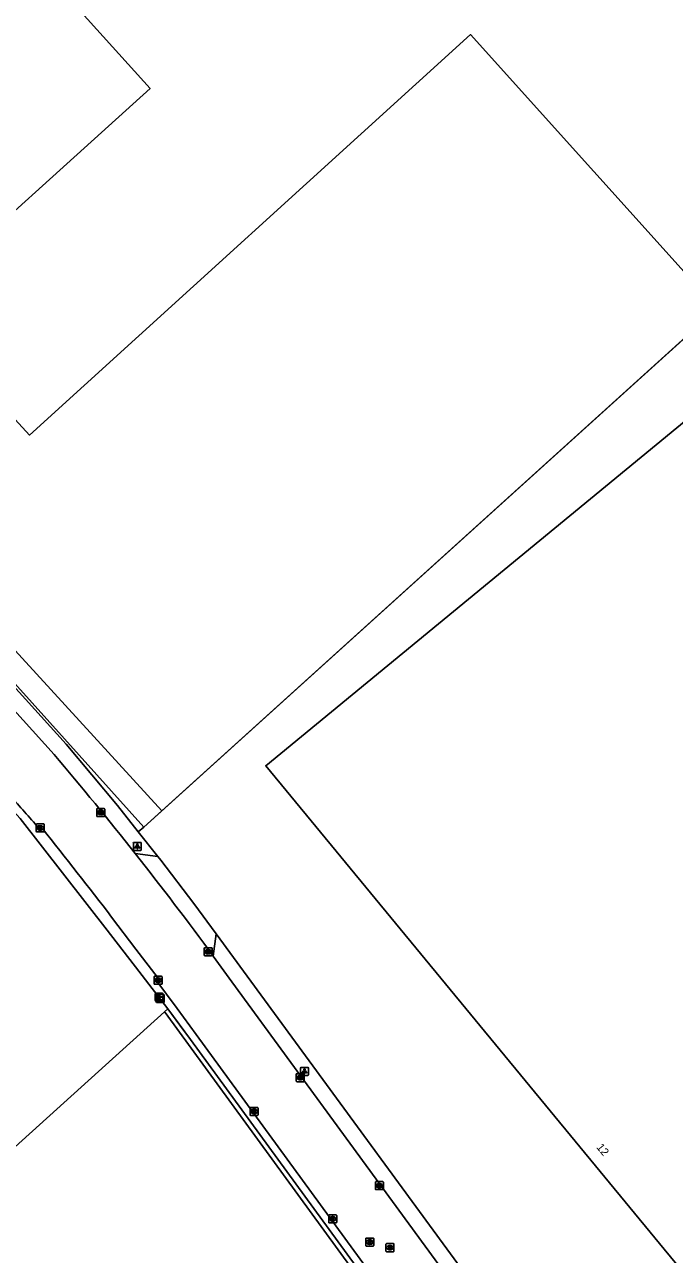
# Model space of a CAD drawing. Extents: x 156141 to 158132, y 385651 to 388399.
# Drawn here: x 156948.2 to 157029.4, y 387547.6 to 387701.2 of the extents above; entities that cross this region are included whole.
import ezdxf

# ---------------------------------------------------------------- set-up
doc = ezdxf.new("R2010")
doc.units = 0
for name, color, linetype in [('IMGEO_Erf', 7, 'Continuous'), ('IMGEO_Groenvoorziening', 7, 'Continuous'), ('IMGEO_Hek', 7, 'Continuous'), ('IMGEO_Kolk', 7, 'Continuous'), ('IMGEO_Lichtpunt', 7, 'Continuous'), ('IMGEO_Pand', 7, 'Continuous'), ('IMGEO_Pand_nummerreeks', 7, 'Continuous'), ('IMGEO_Rijbaan_lokaal_gesloten', 7, 'Continuous'), ('IMGEO_Rijbaan_lokaal_open', 7, 'Continuous'), ('IMGEO_Rioolput', 7, 'Continuous'), ('IMGEO_Verkeersbordpaal', 7, 'Continuous'), ('IMGEO_Verklikker', 7, 'Continuous')]:
    doc.layers.add(name, color=color, linetype=linetype)

msp = doc.modelspace()

# ---------------------------------------------------------------- linework, layer by layer
at = {"layer": 'IMGEO_Erf'}
msp.add_lwpolyline([(156816.42, 387442.97), (156965.7, 387577.88)], dxfattribs=at)
at = {"layer": 'IMGEO_Groenvoorziening'}
for points in [[(156878.12, 387678.9), (156878.36, 387678.66), (156896.43, 387658.69), (156911.47, 387642.07), (156919.42, 387633.23), (156925.59, 387626.44), (156937.3, 387613.48), (156947.66, 387602.01), (156958.52, 387588.05), (156962.49, 387582.93), (156966.11, 387578.23)], [(156962.4, 387600.34), (156959.79, 387603.62), (156953.39, 387611.32), (156937.34, 387629.03), (156937.37, 387629.56)], [(156937.37, 387629.56), (156963.08, 387600.95)], [(156965.33, 387602.98), (156963.08, 387600.95)], [(156963.08, 387600.95), (156962.4, 387600.34)], [(156964.86, 387597.25), (156962.4, 387600.34)], [(156972.14, 387587.61), (157012.57, 387532.39), (157019.48, 387522.89)], [(156966.11, 387578.23), (156965.7, 387577.88)], [(156965.7, 387577.88), (156965.77, 387577.79), (156990.61, 387543.66)], [(156990.61, 387543.66), (156990.74, 387544.53), (156968.93, 387574.4), (156966.11, 387578.23)]]:
    msp.add_lwpolyline(points, dxfattribs=at)
at = {"layer": 'IMGEO_Hek'}
for points in [[(157160.05, 387779.04), (157159.71, 387778.73), (157158.84, 387777.96), (157158.29, 387777.43), (156963.08, 387600.95)], [(156968.93, 387574.4), (156967.59, 387576.2), (156966.11, 387578.23), (156962.49, 387582.93), (156958.52, 387588.05), (156947.66, 387602.01), (156937.3, 387613.48), (156925.59, 387626.44), (156919.42, 387633.23), (156911.47, 387642.07), (156896.43, 387658.69), (156878.36, 387678.66), (156878.12, 387678.9)], [(156963.08, 387600.95), (156937.37, 387629.56)], [(156815.98, 387442.57), (156816.42, 387442.97), (156965.7, 387577.88), (156966.09, 387578.23)], [(156968.93, 387574.4), (156990.74, 387544.53), (156990.61, 387543.66)]]:
    msp.add_lwpolyline(points, dxfattribs=at)
at = {"layer": 'IMGEO_Kolk'}
for p, q in [((156957.22, 387602.34), (156957.22, 387603.19)), ((156957.3, 387603.27), (156958.15, 387603.27)), ((156958.22, 387603.19), (156958.22, 387602.34)), ((156958.15, 387602.27), (156957.3, 387602.27)), ((156957.71, 387603.05), (156957.73, 387603.05)), ((156957.73, 387602.49), (156957.71, 387602.49)), ((156949.66, 387600.42), (156949.66, 387601.27)), ((156949.73, 387601.35), (156950.58, 387601.35)), ((156950.58, 387600.34), (156949.73, 387600.34)), ((156950.14, 387601.12), (156950.17, 387601.12)), ((156950.17, 387600.57), (156950.14, 387600.57)), ((156950.66, 387601.27), (156950.66, 387600.42)), ((156970.64, 387584.94), (156970.64, 387585.79)), ((156970.71, 387585.87), (156971.57, 387585.87)), ((156971.57, 387584.86), (156970.71, 387584.86)), ((156971.13, 387585.64), (156971.15, 387585.64)), ((156971.15, 387585.09), (156971.13, 387585.09)), ((156971.64, 387585.79), (156971.64, 387584.94)), ((156964.37, 387581.39), (156964.37, 387582.24)), ((156964.45, 387582.32), (156965.3, 387582.32)), ((156964.86, 387582.1), (156964.89, 387582.1)), ((156965.38, 387582.24), (156965.38, 387581.39)), ((156965.3, 387581.32), (156964.45, 387581.32)), ((156964.88, 387581.54), (156964.86, 387581.54)), ((156982.14, 387569.21), (156982.14, 387570.07)), ((156982.22, 387570.14), (156983.07, 387570.14)), ((156982.63, 387569.92), (156982.66, 387569.92)), ((156982.65, 387569.36), (156982.63, 387569.36)), ((156983.14, 387570.07), (156983.14, 387569.21)), ((156983.07, 387569.14), (156982.22, 387569.14)), ((156976.38, 387565), (156976.38, 387565.85)), ((156976.45, 387565.93), (156977.3, 387565.93)), ((156977.3, 387564.92), (156976.45, 387564.92)), ((156976.89, 387565.15), (156976.86, 387565.15)), ((156976.87, 387565.7), (156976.89, 387565.7)), ((156977.38, 387565.85), (156977.38, 387565)), ((156992.02, 387555.72), (156992.02, 387556.57)), ((156992.1, 387556.65), (156992.95, 387556.65)), ((156992.95, 387555.65), (156992.1, 387555.65)), ((156992.51, 387556.43), (156992.53, 387556.43)), ((156992.53, 387555.87), (156992.51, 387555.87)), ((156993.02, 387556.57), (156993.02, 387555.72)), ((156986.19, 387551.57), (156986.19, 387552.43)), ((156986.26, 387552.5), (156987.12, 387552.5)), ((156987.19, 387552.43), (156987.19, 387551.57)), ((156987.12, 387551.5), (156986.26, 387551.5)), ((156986.7, 387551.72), (156986.67, 387551.72)), ((156986.68, 387552.28), (156986.7, 387552.28))]:
    msp.add_line(p, q, dxfattribs=at)
for points in [[(156957.22, 387602.34), (156957.22, 387603.19)], [(156957.3, 387603.27), (156958.15, 387603.27)], [(156958.22, 387603.19), (156958.22, 387602.34)], [(156958.15, 387602.27), (156957.3, 387602.27)], [(156957.54, 387602.97), (156957.67, 387602.97), (156957.67, 387602.82), (156957.79, 387602.97), (156957.96, 387602.97), (156957.81, 387602.82), (156957.97, 387602.57), (156957.81, 387602.57), (156957.73, 387602.73), (156957.67, 387602.66), (156957.67, 387602.57), (156957.54, 387602.57), (156957.54, 387602.97)], [(156949.66, 387600.42), (156949.66, 387601.27)], [(156949.73, 387601.35), (156950.58, 387601.35)], [(156950.58, 387600.34), (156949.73, 387600.34)], [(156949.98, 387601.04), (156950.1, 387601.04), (156950.1, 387600.89), (156950.23, 387601.04), (156950.39, 387601.04), (156950.25, 387600.89), (156950.4, 387600.64), (156950.25, 387600.64), (156950.16, 387600.81), (156950.1, 387600.74), (156950.1, 387600.64), (156949.98, 387600.64), (156949.98, 387601.04)], [(156950.66, 387601.27), (156950.66, 387600.42)], [(156970.64, 387584.94), (156970.64, 387585.79)], [(156970.71, 387585.87), (156971.57, 387585.87)], [(156971.57, 387584.86), (156970.71, 387584.86)], [(156970.96, 387585.56), (156971.08, 387585.56), (156971.08, 387585.41), (156971.21, 387585.56), (156971.38, 387585.56), (156971.23, 387585.41), (156971.38, 387585.16), (156971.23, 387585.16), (156971.15, 387585.33), (156971.08, 387585.26), (156971.08, 387585.16), (156970.96, 387585.16), (156970.96, 387585.56)], [(156971.64, 387585.79), (156971.64, 387584.94)], [(156964.37, 387581.39), (156964.37, 387582.24)], [(156964.45, 387582.32), (156965.3, 387582.32)], [(156964.69, 387582.02), (156964.82, 387582.02), (156964.82, 387581.87), (156964.95, 387582.02), (156965.11, 387582.02), (156964.97, 387581.87), (156965.12, 387581.62), (156964.97, 387581.62), (156964.88, 387581.78), (156964.82, 387581.72), (156964.82, 387581.62), (156964.69, 387581.62), (156964.69, 387582.02)], [(156965.38, 387582.24), (156965.38, 387581.39)], [(156965.3, 387581.32), (156964.45, 387581.32)], [(156982.14, 387569.21), (156982.14, 387570.07)], [(156982.22, 387570.14), (156983.07, 387570.14)], [(156982.46, 387569.84), (156982.59, 387569.84), (156982.59, 387569.69), (156982.72, 387569.84), (156982.88, 387569.84), (156982.74, 387569.69), (156982.89, 387569.44), (156982.74, 387569.44), (156982.65, 387569.61), (156982.59, 387569.54), (156982.59, 387569.44), (156982.46, 387569.44), (156982.46, 387569.84)], [(156983.14, 387570.07), (156983.14, 387569.21)], [(156983.07, 387569.14), (156982.22, 387569.14)], [(156976.38, 387565), (156976.38, 387565.85)], [(156976.45, 387565.93), (156977.3, 387565.93)], [(156977.3, 387564.92), (156976.45, 387564.92)], [(156976.7, 387565.62), (156976.82, 387565.62), (156976.82, 387565.47), (156976.95, 387565.62), (156977.12, 387565.62), (156976.97, 387565.47), (156977.12, 387565.22), (156976.97, 387565.22), (156976.89, 387565.39), (156976.82, 387565.32), (156976.82, 387565.22), (156976.7, 387565.22), (156976.7, 387565.62)], [(156977.38, 387565.85), (156977.38, 387565)], [(156992.02, 387555.72), (156992.02, 387556.57)], [(156992.1, 387556.65), (156992.95, 387556.65)], [(156992.95, 387555.65), (156992.1, 387555.65)], [(156992.34, 387556.35), (156992.47, 387556.35), (156992.47, 387556.2), (156992.59, 387556.35), (156992.76, 387556.35), (156992.61, 387556.2), (156992.77, 387555.95), (156992.61, 387555.95), (156992.53, 387556.11), (156992.47, 387556.04), (156992.47, 387555.95), (156992.34, 387555.95), (156992.34, 387556.35)], [(156993.02, 387556.57), (156993.02, 387555.72)], [(156986.19, 387551.57), (156986.19, 387552.43)], [(156986.26, 387552.5), (156987.12, 387552.5)], [(156987.19, 387552.43), (156987.19, 387551.57)], [(156987.12, 387551.5), (156986.26, 387551.5)], [(156986.51, 387552.2), (156986.63, 387552.2), (156986.63, 387552.05), (156986.76, 387552.2), (156986.93, 387552.2), (156986.78, 387552.05), (156986.93, 387551.8), (156986.78, 387551.8), (156986.7, 387551.96), (156986.63, 387551.9), (156986.63, 387551.8), (156986.51, 387551.8), (156986.51, 387552.2)]]:
    msp.add_lwpolyline(points, dxfattribs=at)
for centre, start, end in [((156957.3, 387603.19), 91.552, 178.448), ((156957.3, 387603.19), 91.552, 178.448), ((156958.15, 387603.19), 1.552, 88.448), ((156958.15, 387603.19), 1.552, 88.448), ((156957.3, 387602.34), 181.552, 268.448), ((156957.3, 387602.34), 181.552, 268.448), ((156958.15, 387602.34), 271.552, 358.448), ((156958.15, 387602.34), 271.552, 358.448), ((156949.73, 387601.27), 91.552, 178.448), ((156949.73, 387601.27), 91.552, 178.448), ((156949.73, 387600.42), 181.552, 268.448), ((156949.73, 387600.42), 181.552, 268.448), ((156950.58, 387601.27), 1.552, 88.448), ((156950.58, 387601.27), 1.552, 88.448), ((156950.58, 387600.42), 271.552, 358.448), ((156950.58, 387600.42), 271.552, 358.448), ((156970.72, 387585.79), 91.552, 178.448), ((156970.72, 387585.79), 91.552, 178.448), ((156970.72, 387584.94), 181.552, 268.448), ((156970.72, 387584.94), 181.552, 268.448), ((156971.56, 387585.79), 1.552, 88.448), ((156971.56, 387585.79), 1.552, 88.448), ((156971.56, 387584.94), 271.552, 358.448), ((156971.56, 387584.94), 271.552, 358.448), ((156964.45, 387582.24), 91.552, 178.448), ((156964.45, 387582.24), 91.552, 178.448), ((156965.3, 387582.24), 1.552, 88.448), ((156965.3, 387582.24), 1.552, 88.448), ((156964.45, 387581.39), 181.552, 268.448), ((156964.45, 387581.39), 181.552, 268.448), ((156965.3, 387581.39), 271.552, 358.448), ((156965.3, 387581.39), 271.552, 358.448), ((156982.22, 387570.07), 91.552, 178.448), ((156982.22, 387570.07), 91.552, 178.448), ((156983.07, 387570.07), 1.552, 88.448), ((156983.07, 387570.07), 1.552, 88.448), ((156982.22, 387569.22), 181.552, 268.448), ((156982.22, 387569.22), 181.552, 268.448), ((156983.07, 387569.22), 271.552, 358.448), ((156983.07, 387569.22), 271.552, 358.448), ((156976.45, 387565.85), 91.552, 178.448), ((156976.45, 387565.85), 91.552, 178.448), ((156976.45, 387565), 181.552, 268.448), ((156976.45, 387565), 181.552, 268.448), ((156977.3, 387565.85), 1.552, 88.448), ((156977.3, 387565.85), 1.552, 88.448), ((156977.3, 387565), 271.552, 358.448), ((156977.3, 387565), 271.552, 358.448), ((156992.1, 387556.57), 91.552, 178.448), ((156992.1, 387556.57), 91.552, 178.448), ((156992.1, 387555.72), 181.552, 268.448), ((156992.1, 387555.72), 181.552, 268.448), ((156992.95, 387556.57), 1.552, 88.448), ((156992.95, 387556.57), 1.552, 88.448), ((156992.95, 387555.72), 271.552, 358.448), ((156992.95, 387555.72), 271.552, 358.448), ((156986.27, 387552.42), 91.552, 178.448), ((156986.27, 387552.42), 91.552, 178.448), ((156987.11, 387552.42), 1.552, 88.448), ((156987.11, 387552.42), 1.552, 88.448), ((156986.27, 387551.57), 181.552, 268.448), ((156986.27, 387551.57), 181.552, 268.448), ((156987.11, 387551.57), 271.552, 358.448), ((156987.11, 387551.57), 271.552, 358.448)]:
    msp.add_arc(centre, 0.0765, start, end, dxfattribs=at)
for centre, major_axis, ratio, start_param, end_param in [((156957.71, 387602.77), (-0.387, 0.002), 0.722429, 4.712389, 7.853982), ((156957.73, 387602.77), (-0.39, 0.002), 0.717154, 1.570796, 4.712389), ((156950.14, 387600.84), (-0.387, 0.002), 0.722429, 4.712389, 7.853982), ((156950.17, 387600.84), (-0.39, 0.002), 0.717154, 1.570796, 4.712389), ((156971.13, 387585.36), (-0.387, 0.002), 0.722429, 4.712389, 7.853982), ((156971.15, 387585.36), (-0.39, 0.002), 0.717154, 1.570796, 4.712389), ((156964.86, 387581.82), (-0.387, 0.002), 0.722429, 4.712389, 7.853982), ((156964.89, 387581.82), (-0.39, 0.002), 0.717154, 1.570796, 4.712389), ((156982.63, 387569.64), (-0.387, 0.002), 0.722429, 4.712389, 7.853982), ((156982.65, 387569.64), (-0.39, 0.002), 0.717154, 1.570796, 4.712389), ((156976.86, 387565.42), (-0.387, 0.002), 0.722429, 4.712389, 7.853982), ((156976.89, 387565.42), (-0.39, 0.002), 0.717154, 1.570796, 4.712389), ((156992.51, 387556.15), (-0.387, 0.002), 0.722429, 4.712389, 7.853982), ((156992.53, 387556.15), (-0.39, 0.002), 0.717154, 1.570796, 4.712389), ((156986.68, 387552), (-0.387, 0.002), 0.722429, 4.712389, 7.853982), ((156986.7, 387552), (-0.39, 0.002), 0.717154, 1.570796, 4.712389)]:
    msp.add_ellipse(centre, major_axis=major_axis, ratio=ratio, start_param=start_param, end_param=end_param, dxfattribs=at)
at = {"layer": 'IMGEO_Lichtpunt'}
for p, q in [((156961.79, 387598.94), (156961.79, 387598.13)), ((156961.79, 387598.94), (156961.79, 387598.13)), ((156962.69, 387599.03), (156961.88, 387599.03)), ((156962.69, 387599.03), (156961.88, 387599.03)), ((156962.78, 387598.13), (156962.78, 387598.94)), ((156962.78, 387598.13), (156962.78, 387598.94)), ((156961.88, 387598.03), (156962.69, 387598.03)), ((156961.88, 387598.03), (156962.69, 387598.03)), ((156982.67, 387570.83), (156982.67, 387570.03)), ((156982.67, 387570.83), (156982.67, 387570.03)), ((156983.57, 387570.93), (156982.76, 387570.93)), ((156983.57, 387570.93), (156982.76, 387570.93)), ((156983.66, 387570.03), (156983.66, 387570.83)), ((156983.66, 387570.03), (156983.66, 387570.83)), ((156982.76, 387569.93), (156983.57, 387569.93)), ((156982.76, 387569.93), (156983.57, 387569.93))]:
    msp.add_line(p, q, dxfattribs=at)
for points in [[(156962.16, 387598.6), (156962.2, 387598.57), (156962.01, 387598.31), (156961.97, 387598.34), (156962.16, 387598.6)], [(156962.26, 387598.55), (156962.31, 387598.55), (156962.31, 387598.23), (156962.26, 387598.23), (156962.26, 387598.55)], [(156962.37, 387598.57), (156962.41, 387598.6), (156962.6, 387598.34), (156962.56, 387598.31), (156962.37, 387598.57)], [(156983.04, 387570.5), (156983.08, 387570.47), (156982.89, 387570.21), (156982.85, 387570.23), (156983.04, 387570.5)], [(156983.14, 387570.45), (156983.19, 387570.45), (156983.19, 387570.13), (156983.14, 387570.13), (156983.14, 387570.45)], [(156983.25, 387570.47), (156983.29, 387570.5), (156983.48, 387570.23), (156983.44, 387570.21), (156983.25, 387570.47)]]:
    msp.add_lwpolyline(points, dxfattribs=at)
for centre in [(156962.29, 387598.73), (156983.17, 387570.63)]:
    msp.add_circle(centre, 0.0994, dxfattribs=at)
for centre, start, end in [((156961.88, 387598.94), 90, 180), ((156961.88, 387598.94), 90, 180), ((156962.69, 387598.94), 0, 90), ((156962.69, 387598.94), 0, 90), ((156961.88, 387598.13), 180, 270), ((156961.88, 387598.13), 180, 270), ((156962.69, 387598.13), 270, 0), ((156962.69, 387598.13), 270, 360), ((156982.76, 387570.83), 90, 180), ((156982.76, 387570.83), 90, 180), ((156983.57, 387570.83), 0, 90), ((156983.57, 387570.83), 0, 90), ((156982.76, 387570.03), 180, 270), ((156982.76, 387570.03), 180, 270), ((156983.57, 387570.03), 270, 0), ((156983.57, 387570.03), 270, 360)]:
    msp.add_arc(centre, 0.0946, start, end, dxfattribs=at)
at = {"layer": 'IMGEO_Pand'}
for points in [[(156913.72, 387748.72), (156963.88, 387693.2), (156933.91, 387666.14)], [(157099.03, 387569.68), (157064.1, 387540.94), (157046.24, 387526.2), (156978.34, 387608.6), (157031.54, 387652.38)]]:
    msp.add_lwpolyline(points, dxfattribs=at)
at = {"layer": 'IMGEO_Rijbaan_lokaal_gesloten'}
for points in [[(156933.91, 387666.14), (156948.83, 387649.91), (157003.92, 387699.95), (157034.73, 387665.73)], [(157034.73, 387665.73), (156965.33, 387602.98)], [(156965.33, 387602.98), (156941.14, 387629.36), (156944.67, 387632.39)], [(156937.16, 387626.24), (156938.71, 387624.57), (156951.88, 387610.01)], [(156950.16, 387600.56), (156950.43, 387600.76)], [(156959.07, 387589.7), (156962.09, 387585.71), (156964.87, 387582.05), (156964.61, 387581.85), (156967.27, 387578.28), (156969.65, 387575.05), (156991.24, 387545.43)], [(157017.83, 387521.76), (157010.96, 387531.21), (156974.11, 387581.6), (156971.77, 387584.83)]]:
    msp.add_lwpolyline(points, dxfattribs=at)
for centre, radius, start, end in [((156613.34, 387322.26), 444.31, 38.304, 40.3637), ((156811.26, 387482.88), 182.06, 40.2722, 41.9654), ((156275.05, 387064.41), 862.45, 37.52216, 38.45419), ((156612.17, 387321.16), 445.91, 36.2506, 38.3212)]:
    msp.add_arc(centre, radius, start, end, dxfattribs=at)
at = {"layer": 'IMGEO_Rijbaan_lokaal_open'}
for points in [[(156962.01, 387597.66), (156964.86, 387597.25)], [(156964.86, 387597.25), (156965.22, 387596.8), (156969.36, 387591.41), (156972.14, 387587.61)], [(156972.14, 387587.61), (156971.77, 387584.83)]]:
    msp.add_lwpolyline(points, dxfattribs=at)
at = {"layer": 'IMGEO_Rioolput'}
for p, q in [((156990.82, 387548.68), (156990.82, 387549.53)), ((156990.89, 387549.6), (156991.75, 387549.6)), ((156991.31, 387549.38), (156991.33, 387549.38)), ((156991.82, 387549.53), (156991.82, 387548.68)), ((156991.75, 387548.6), (156990.89, 387548.6)), ((156991.33, 387548.82), (156991.3, 387548.82)), ((156993.35, 387547.98), (156993.35, 387548.83)), ((156993.43, 387548.91), (156994.28, 387548.91)), ((156994.28, 387547.9), (156993.43, 387547.9)), ((156993.84, 387548.68), (156993.86, 387548.68)), ((156993.86, 387548.13), (156993.84, 387548.13)), ((156994.35, 387548.83), (156994.35, 387547.98))]:
    msp.add_line(p, q, dxfattribs=at)
for points in [[(156990.82, 387548.68), (156990.82, 387549.53)], [(156990.89, 387549.6), (156991.75, 387549.6)], [(156991.41, 387549.3), (156991.15, 387549.3), (156991.15, 387548.9)], [(156991.82, 387549.53), (156991.82, 387548.68)], [(156991.75, 387548.6), (156990.89, 387548.6)], [(156991.15, 387548.9), (156991.28, 387548.9), (156991.28, 387549.07), (156991.29, 387549.07)], [(156991.33, 387549.22), (156991.28, 387549.22), (156991.28, 387549.14)], [(156991.28, 387549.14), (156991.33, 387549.14)], [(156991.34, 387549.04), (156991.41, 387548.9), (156991.55, 387548.9), (156991.48, 387549.03)], [(156993.35, 387547.98), (156993.35, 387548.83)], [(156993.43, 387548.91), (156994.28, 387548.91)], [(156994.28, 387547.9), (156993.43, 387547.9)], [(156993.94, 387548.6), (156993.69, 387548.6), (156993.69, 387548.2)], [(156993.69, 387548.2), (156993.81, 387548.2), (156993.81, 387548.37), (156993.82, 387548.37)], [(156993.87, 387548.52), (156993.81, 387548.52), (156993.81, 387548.44)], [(156993.81, 387548.44), (156993.86, 387548.44)], [(156993.87, 387548.34), (156993.94, 387548.2), (156994.08, 387548.2), (156994.02, 387548.33)], [(156994.35, 387548.83), (156994.35, 387547.98)]]:
    msp.add_lwpolyline(points, dxfattribs=at)
for centre, radius, start, end in [((156990.89, 387549.53), 0.0765, 91.552, 178.448), ((156990.89, 387549.53), 0.0765, 91.552, 178.448), ((156991.41, 387549.19), 0.109, 350.3612, 89.416), ((156991.74, 387549.53), 0.0765, 1.552, 88.448), ((156991.74, 387549.53), 0.0765, 1.552, 88.448), ((156990.89, 387548.68), 0.0765, 181.552, 268.448), ((156990.89, 387548.68), 0.0765, 181.552, 268.448), ((156991.29, 387549.01), 0.0533, 26.0293, 88.6989), ((156991.34, 387549.13), 0.0964, 77.0061, 93.1865), ((156991.32, 387549.33), 0.19, 274.7715, 282.9687), ((156991.35, 387549.18), 0.0378, 276.6634, 79.6772), ((156991.4, 387549.19), 0.112, 277.5842, 350.9817), ((156991.39, 387548.98), 0.108, 29.5134, 73.7905), ((156991.74, 387548.68), 0.0765, 271.552, 358.448), ((156991.74, 387548.68), 0.0765, 271.552, 358.448), ((156993.43, 387548.83), 0.0765, 91.552, 178.448), ((156993.43, 387548.83), 0.0765, 91.552, 178.448), ((156993.43, 387547.98), 0.0765, 181.552, 268.448), ((156993.43, 387547.98), 0.0765, 181.552, 268.448), ((156993.82, 387548.31), 0.0533, 26.0293, 88.6989), ((156993.85, 387548.63), 0.19, 274.7715, 282.9687), ((156993.87, 387548.43), 0.0964, 77.0061, 93.1865), ((156993.89, 387548.48), 0.0378, 276.6634, 79.6772), ((156993.94, 387548.49), 0.109, 350.3612, 89.416), ((156993.94, 387548.49), 0.112, 277.5842, 350.9817), ((156993.92, 387548.28), 0.108, 29.5134, 73.7905), ((156994.28, 387548.83), 0.0765, 1.552, 88.448), ((156994.28, 387548.83), 0.0765, 1.552, 88.448), ((156994.28, 387547.98), 0.0765, 271.552, 358.448), ((156994.28, 387547.98), 0.0765, 271.552, 358.448)]:
    msp.add_arc(centre, radius, start, end, dxfattribs=at)
for centre, major_axis, ratio, start_param, end_param in [((156991.31, 387549.1), (-0.387, 0.002), 0.722429, 4.712389, 7.853982), ((156991.33, 387549.1), (-0.39, 0.002), 0.717154, 1.570796, 4.712389), ((156993.84, 387548.4), (-0.387, 0.002), 0.722429, 4.712389, 7.853982), ((156993.86, 387548.4), (-0.39, 0.002), 0.717154, 1.570796, 4.712389)]:
    msp.add_ellipse(centre, major_axis=major_axis, ratio=ratio, start_param=start_param, end_param=end_param, dxfattribs=at)
at = {"layer": 'IMGEO_Verkeersbordpaal'}
for p, q in [((156964.52, 387579.3), (156964.52, 387580.1)), ((156964.52, 387580.1), (156964.52, 387579.3)), ((156964.62, 387580.2), (156965.41, 387580.2)), ((156965.41, 387580.2), (156964.62, 387580.2)), ((156965.51, 387580.1), (156965.51, 387579.3)), ((156965.51, 387579.3), (156965.51, 387580.1)), ((156965.41, 387579.2), (156964.62, 387579.2)), ((156964.62, 387579.2), (156965.41, 387579.2))]:
    msp.add_line(p, q, dxfattribs=at)
msp.add_lwpolyline([(156964.94, 387580.08), (156965.09, 387580.08), (156965.09, 387579.33), (156964.94, 387579.33), (156964.94, 387580.08)], dxfattribs=at)
for centre, start, end in [((156964.62, 387580.1), 90, 180), ((156964.62, 387580.1), 90, 180), ((156965.41, 387580.1), 0, 90), ((156965.41, 387580.1), 360, 90), ((156964.62, 387579.3), 180, 270), ((156964.62, 387579.3), 180, 270), ((156965.41, 387579.3), 270, 0), ((156965.41, 387579.3), 270, 0)]:
    msp.add_arc(centre, 0.1, start, end, dxfattribs=at)
at = {"layer": 'IMGEO_Verklikker'}
for p, q in [((156964.76, 387580.02), (156965.55, 387580.02)), ((156965.55, 387580.02), (156964.76, 387580.02)), ((156964.66, 387579.12), (156964.66, 387579.92)), ((156964.66, 387579.92), (156964.66, 387579.12)), ((156965.55, 387579.02), (156964.76, 387579.02)), ((156964.76, 387579.02), (156965.55, 387579.02)), ((156965.65, 387579.92), (156965.65, 387579.12)), ((156965.65, 387579.12), (156965.65, 387579.92))]:
    msp.add_line(p, q, dxfattribs=at)
for points in [[(156964.76, 387579.75), (156965.55, 387579.75), (156965.55, 387579.29), (156964.76, 387579.29), (156964.76, 387579.75)], [(156964.83, 387579.69), (156964.83, 387579.35), (156965.49, 387579.35), (156965.49, 387579.69), (156964.83, 387579.69)]]:
    msp.add_lwpolyline(points, dxfattribs=at)
for centre, start, end in [((156964.76, 387579.92), 90, 180), ((156964.76, 387579.92), 90, 180), ((156965.55, 387579.92), 0, 90), ((156965.55, 387579.92), 360, 90), ((156964.76, 387579.12), 180, 270), ((156964.76, 387579.12), 180, 270), ((156965.55, 387579.12), 270, 0), ((156965.55, 387579.12), 270, 0)]:
    msp.add_arc(centre, 0.1, start, end, dxfattribs=at)

# ---------------------------------------------------------------- texts
at = {"layer": 'IMGEO_Pand_nummerreeks'}
msp.add_text('12', height=1, rotation=309.488, dxfattribs=at).set_placement((157019.58, 387560.92))

doc.saveas('drawing.dxf')
